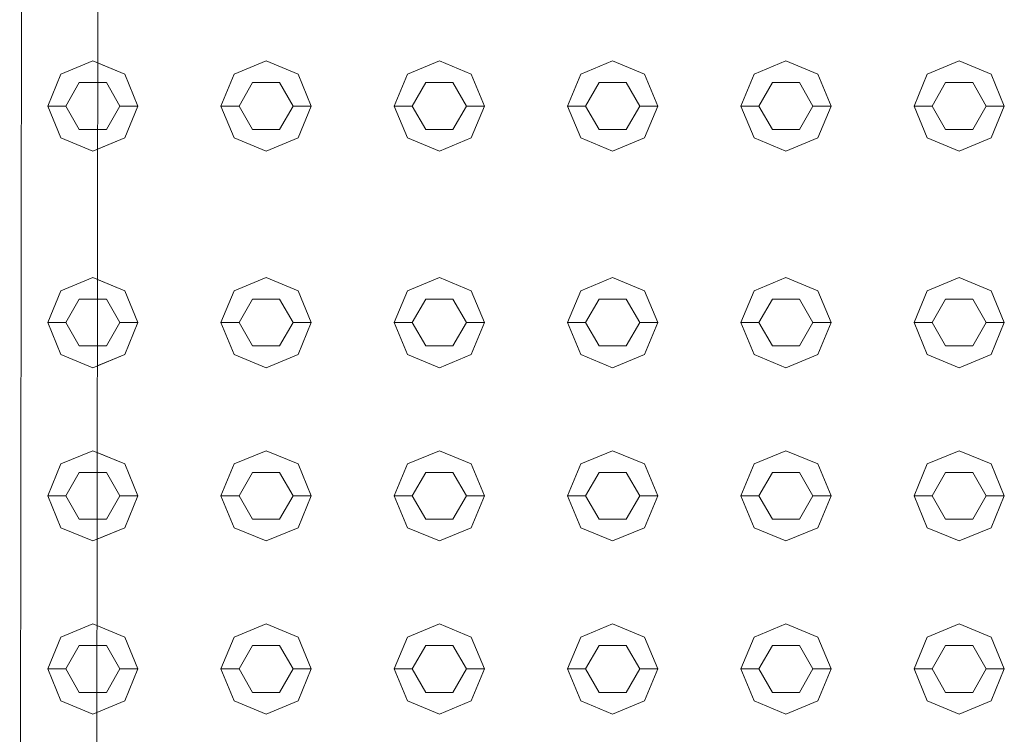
# Model space of a CAD drawing. Header units: millimetres. Extents: x 2 to 902, y -447 to 199.
# Tile 584 of 656: x 16.295 to 16.841, y 164.137 to 164.533. Entities that reach past the tile are written whole.
import ezdxf

# ---------------------------------------------------------------- set-up
doc = ezdxf.new("R2010")
doc.units = ezdxf.units.MM
doc.header["$MEASUREMENT"] = 0
doc.layers.add('IFC-Elemento construtivo genérico-Contorno', color=253, linetype='Continuous', lineweight=5)
doc.layers.add('IFC-Porta-Contorno', color=142, linetype='Continuous', lineweight=5)

msp = doc.modelspace()

# ---------------------------------------------------------------- linework, layer by layer
at = {"layer": 'IFC-Elemento construtivo genérico-Contorno', "color": 7, "lineweight": 5}
for p, q in [((16.31804, 164.50247), (16.33572, 164.5098)), ((16.33572, 164.5098), (16.3534, 164.50247)), ((16.3384, 164.50869), (16.3534, 164.50247)), ((16.41405, 164.50247), (16.43172, 164.5098)), ((16.41405, 164.50247), (16.43172, 164.5098)), ((16.43172, 164.5098), (16.4494, 164.50247)), ((16.43172, 164.5098), (16.4494, 164.50247)), ((16.51004, 164.50247), (16.52772, 164.5098)), ((16.51004, 164.50247), (16.52772, 164.5098)), ((16.52772, 164.5098), (16.5454, 164.50247)), ((16.52772, 164.5098), (16.5454, 164.50247)), ((16.60604, 164.50247), (16.62372, 164.5098)), ((16.60604, 164.50247), (16.62372, 164.5098)), ((16.62372, 164.5098), (16.6414, 164.50247)), ((16.62372, 164.5098), (16.6414, 164.50247)), ((16.70204, 164.50247), (16.71972, 164.5098)), ((16.70204, 164.50247), (16.71972, 164.5098)), ((16.71972, 164.5098), (16.7374, 164.50247)), ((16.71972, 164.5098), (16.7374, 164.50247)), ((16.79804, 164.50247), (16.81572, 164.5098)), ((16.79804, 164.50247), (16.81572, 164.5098)), ((16.81572, 164.5098), (16.8334, 164.50247)), ((16.81572, 164.5098), (16.8334, 164.50247)), ((16.31072, 164.4848), (16.31804, 164.50247)), ((16.3534, 164.50247), (16.36072, 164.4848)), ((16.3534, 164.50247), (16.36072, 164.4848)), ((16.40672, 164.4848), (16.41405, 164.50247)), ((16.40672, 164.4848), (16.41405, 164.50247)), ((16.4494, 164.50247), (16.45672, 164.4848)), ((16.4494, 164.50247), (16.45672, 164.4848)), ((16.50272, 164.4848), (16.51004, 164.50247)), ((16.50272, 164.4848), (16.51004, 164.50247)), ((16.5454, 164.50247), (16.55272, 164.4848)), ((16.5454, 164.50247), (16.55272, 164.4848)), ((16.59872, 164.4848), (16.60604, 164.50247)), ((16.59872, 164.4848), (16.60604, 164.50247)), ((16.6414, 164.50247), (16.64872, 164.4848)), ((16.6414, 164.50247), (16.64872, 164.4848)), ((16.69472, 164.4848), (16.70204, 164.50247)), ((16.69472, 164.4848), (16.70204, 164.50247)), ((16.7374, 164.50247), (16.74472, 164.4848)), ((16.7374, 164.50247), (16.74472, 164.4848)), ((16.79072, 164.4848), (16.79804, 164.50247)), ((16.79072, 164.4848), (16.79804, 164.50247)), ((16.8334, 164.50247), (16.84072, 164.4848)), ((16.8334, 164.50247), (16.84072, 164.4848)), ((16.32072, 164.4848), (16.32822, 164.49779)), ((16.32822, 164.49779), (16.34322, 164.49779)), ((16.33838, 164.49779), (16.34322, 164.49779)), ((16.34322, 164.49779), (16.35072, 164.4848)), ((16.34322, 164.49779), (16.35072, 164.4848)), ((16.41672, 164.4848), (16.42422, 164.49779)), ((16.41672, 164.4848), (16.42422, 164.49779)), ((16.42422, 164.49779), (16.43922, 164.49779)), ((16.42422, 164.49779), (16.43922, 164.49779)), ((16.43922, 164.49779), (16.44672, 164.4848)), ((16.43922, 164.49779), (16.44672, 164.4848)), ((16.51272, 164.4848), (16.52022, 164.49779)), ((16.51272, 164.4848), (16.52022, 164.49779)), ((16.52022, 164.49779), (16.53522, 164.49779)), ((16.52022, 164.49779), (16.53522, 164.49779)), ((16.53522, 164.49779), (16.54272, 164.4848)), ((16.53522, 164.49779), (16.54272, 164.4848)), ((16.60872, 164.4848), (16.61622, 164.49779)), ((16.60872, 164.4848), (16.61622, 164.49779)), ((16.61622, 164.49779), (16.63122, 164.49779)), ((16.61622, 164.49779), (16.63122, 164.49779)), ((16.63122, 164.49779), (16.63872, 164.4848)), ((16.63122, 164.49779), (16.63872, 164.4848)), ((16.70472, 164.4848), (16.71222, 164.49779)), ((16.70472, 164.4848), (16.71222, 164.49779)), ((16.71222, 164.49779), (16.72722, 164.49779)), ((16.71222, 164.49779), (16.72722, 164.49779)), ((16.72722, 164.49779), (16.73472, 164.4848)), ((16.72722, 164.49779), (16.73472, 164.4848)), ((16.80072, 164.4848), (16.80822, 164.49779)), ((16.80072, 164.4848), (16.80822, 164.49779)), ((16.80822, 164.49779), (16.82322, 164.49779)), ((16.80822, 164.49779), (16.82322, 164.49779)), ((16.82322, 164.49779), (16.83072, 164.4848)), ((16.82322, 164.49779), (16.83072, 164.4848)), ((16.31072, 164.4848), (16.32072, 164.4848)), ((16.31072, 164.4848), (16.31804, 164.46712)), ((16.32072, 164.4848), (16.32822, 164.47181)), ((16.34322, 164.47181), (16.35072, 164.4848)), ((16.34322, 164.47181), (16.35072, 164.4848)), ((16.35072, 164.4848), (16.36072, 164.4848)), ((16.35072, 164.4848), (16.36072, 164.4848)), ((16.3534, 164.46712), (16.36072, 164.4848)), ((16.3534, 164.46712), (16.36072, 164.4848)), ((16.40672, 164.4848), (16.41672, 164.4848)), ((16.40672, 164.4848), (16.41405, 164.46712)), ((16.40672, 164.4848), (16.41672, 164.4848)), ((16.40672, 164.4848), (16.41405, 164.46712)), ((16.41672, 164.4848), (16.42422, 164.47181)), ((16.41672, 164.4848), (16.42422, 164.47181)), ((16.43922, 164.47181), (16.44672, 164.4848)), ((16.43922, 164.47181), (16.44672, 164.4848)), ((16.44672, 164.4848), (16.45672, 164.4848)), ((16.44672, 164.4848), (16.45672, 164.4848)), ((16.4494, 164.46712), (16.45672, 164.4848)), ((16.4494, 164.46712), (16.45672, 164.4848)), ((16.50272, 164.4848), (16.51272, 164.4848)), ((16.50272, 164.4848), (16.51004, 164.46712)), ((16.50272, 164.4848), (16.51272, 164.4848)), ((16.50272, 164.4848), (16.51004, 164.46712)), ((16.51272, 164.4848), (16.52022, 164.47181)), ((16.51272, 164.4848), (16.52022, 164.47181)), ((16.53522, 164.47181), (16.54272, 164.4848)), ((16.53522, 164.47181), (16.54272, 164.4848)), ((16.54272, 164.4848), (16.55272, 164.4848)), ((16.54272, 164.4848), (16.55272, 164.4848)), ((16.5454, 164.46712), (16.55272, 164.4848)), ((16.5454, 164.46712), (16.55272, 164.4848)), ((16.59872, 164.4848), (16.60872, 164.4848)), ((16.59872, 164.4848), (16.60604, 164.46712)), ((16.59872, 164.4848), (16.60872, 164.4848)), ((16.59872, 164.4848), (16.60604, 164.46712)), ((16.60872, 164.4848), (16.61622, 164.47181)), ((16.60872, 164.4848), (16.61622, 164.47181)), ((16.63122, 164.47181), (16.63872, 164.4848)), ((16.63122, 164.47181), (16.63872, 164.4848)), ((16.63872, 164.4848), (16.64872, 164.4848)), ((16.63872, 164.4848), (16.64872, 164.4848)), ((16.6414, 164.46712), (16.64872, 164.4848)), ((16.6414, 164.46712), (16.64872, 164.4848)), ((16.69472, 164.4848), (16.70472, 164.4848)), ((16.69472, 164.4848), (16.70204, 164.46712)), ((16.69472, 164.4848), (16.70472, 164.4848)), ((16.69472, 164.4848), (16.70204, 164.46712)), ((16.70472, 164.4848), (16.71222, 164.47181)), ((16.70472, 164.4848), (16.71222, 164.47181)), ((16.72722, 164.47181), (16.73472, 164.4848)), ((16.72722, 164.47181), (16.73472, 164.4848)), ((16.73472, 164.4848), (16.74472, 164.4848)), ((16.73472, 164.4848), (16.74472, 164.4848)), ((16.7374, 164.46712), (16.74472, 164.4848)), ((16.7374, 164.46712), (16.74472, 164.4848)), ((16.79072, 164.4848), (16.80072, 164.4848)), ((16.79072, 164.4848), (16.79804, 164.46712)), ((16.79072, 164.4848), (16.80072, 164.4848)), ((16.79072, 164.4848), (16.79804, 164.46712)), ((16.80072, 164.4848), (16.80822, 164.47181)), ((16.80072, 164.4848), (16.80822, 164.47181)), ((16.82322, 164.47181), (16.83072, 164.4848)), ((16.82322, 164.47181), (16.83072, 164.4848)), ((16.83072, 164.4848), (16.84072, 164.4848)), ((16.83072, 164.4848), (16.84072, 164.4848)), ((16.8334, 164.46712), (16.84072, 164.4848)), ((16.8334, 164.46712), (16.84072, 164.4848)), ((16.32822, 164.47181), (16.34322, 164.47181)), ((16.33835, 164.47181), (16.34322, 164.47181)), ((16.42422, 164.47181), (16.43922, 164.47181)), ((16.42422, 164.47181), (16.43922, 164.47181)), ((16.52022, 164.47181), (16.53522, 164.47181)), ((16.52022, 164.47181), (16.53522, 164.47181)), ((16.61622, 164.47181), (16.63122, 164.47181)), ((16.61622, 164.47181), (16.63122, 164.47181)), ((16.71222, 164.47181), (16.72722, 164.47181)), ((16.71222, 164.47181), (16.72722, 164.47181)), ((16.80822, 164.47181), (16.82322, 164.47181)), ((16.80822, 164.47181), (16.82322, 164.47181)), ((16.31804, 164.46712), (16.33572, 164.4598)), ((16.33572, 164.4598), (16.3534, 164.46712)), ((16.33834, 164.46088), (16.3534, 164.46712)), ((16.41405, 164.46712), (16.43172, 164.4598)), ((16.41405, 164.46712), (16.43172, 164.4598)), ((16.43172, 164.4598), (16.4494, 164.46712)), ((16.43172, 164.4598), (16.4494, 164.46712)), ((16.51004, 164.46712), (16.52772, 164.4598)), ((16.51004, 164.46712), (16.52772, 164.4598)), ((16.52772, 164.4598), (16.5454, 164.46712)), ((16.52772, 164.4598), (16.5454, 164.46712)), ((16.60604, 164.46712), (16.62372, 164.4598)), ((16.60604, 164.46712), (16.62372, 164.4598)), ((16.62372, 164.4598), (16.6414, 164.46712)), ((16.62372, 164.4598), (16.6414, 164.46712)), ((16.70204, 164.46712), (16.71972, 164.4598)), ((16.70204, 164.46712), (16.71972, 164.4598)), ((16.71972, 164.4598), (16.7374, 164.46712)), ((16.71972, 164.4598), (16.7374, 164.46712)), ((16.79804, 164.46712), (16.81572, 164.4598)), ((16.79804, 164.46712), (16.81572, 164.4598)), ((16.81572, 164.4598), (16.8334, 164.46712)), ((16.81572, 164.4598), (16.8334, 164.46712)), ((16.31804, 164.38247), (16.33572, 164.3898)), ((16.33572, 164.3898), (16.3534, 164.38247)), ((16.33825, 164.38875), (16.3534, 164.38247)), ((16.41405, 164.38247), (16.43172, 164.3898)), ((16.41405, 164.38247), (16.43172, 164.3898)), ((16.43172, 164.3898), (16.4494, 164.38247)), ((16.43172, 164.3898), (16.4494, 164.38247)), ((16.51004, 164.38247), (16.52772, 164.3898)), ((16.51004, 164.38247), (16.52772, 164.3898)), ((16.52772, 164.3898), (16.5454, 164.38247)), ((16.52772, 164.3898), (16.5454, 164.38247)), ((16.60604, 164.38247), (16.62372, 164.3898)), ((16.60604, 164.38247), (16.62372, 164.3898)), ((16.62372, 164.3898), (16.6414, 164.38247)), ((16.62372, 164.3898), (16.6414, 164.38247)), ((16.70204, 164.38247), (16.71972, 164.3898)), ((16.70204, 164.38247), (16.71972, 164.3898)), ((16.71972, 164.3898), (16.7374, 164.38247)), ((16.71972, 164.3898), (16.7374, 164.38247)), ((16.79804, 164.38247), (16.81572, 164.3898)), ((16.79804, 164.38247), (16.81572, 164.3898)), ((16.81572, 164.3898), (16.8334, 164.38247)), ((16.81572, 164.3898), (16.8334, 164.38247)), ((16.31072, 164.3648), (16.31804, 164.38247)), ((16.3534, 164.38247), (16.36072, 164.3648)), ((16.3534, 164.38247), (16.36072, 164.3648)), ((16.40672, 164.3648), (16.41405, 164.38247)), ((16.40672, 164.3648), (16.41405, 164.38247)), ((16.4494, 164.38247), (16.45672, 164.3648)), ((16.4494, 164.38247), (16.45672, 164.3648)), ((16.50272, 164.3648), (16.51004, 164.38247)), ((16.50272, 164.3648), (16.51004, 164.38247)), ((16.5454, 164.38247), (16.55272, 164.3648)), ((16.5454, 164.38247), (16.55272, 164.3648)), ((16.59872, 164.3648), (16.60604, 164.38247)), ((16.59872, 164.3648), (16.60604, 164.38247)), ((16.6414, 164.38247), (16.64872, 164.3648)), ((16.6414, 164.38247), (16.64872, 164.3648)), ((16.69472, 164.3648), (16.70204, 164.38247)), ((16.69472, 164.3648), (16.70204, 164.38247)), ((16.7374, 164.38247), (16.74472, 164.3648)), ((16.7374, 164.38247), (16.74472, 164.3648)), ((16.79072, 164.3648), (16.79804, 164.38247)), ((16.79072, 164.3648), (16.79804, 164.38247)), ((16.8334, 164.38247), (16.84072, 164.3648)), ((16.8334, 164.38247), (16.84072, 164.3648)), ((16.32072, 164.3648), (16.32822, 164.37779)), ((16.32822, 164.37779), (16.34322, 164.37779)), ((16.33823, 164.37779), (16.34322, 164.37779)), ((16.34322, 164.37779), (16.35072, 164.3648)), ((16.34322, 164.37779), (16.35072, 164.3648)), ((16.41672, 164.3648), (16.42422, 164.37779)), ((16.41672, 164.3648), (16.42422, 164.37779)), ((16.42422, 164.37779), (16.43922, 164.37779)), ((16.42422, 164.37779), (16.43922, 164.37779)), ((16.43922, 164.37779), (16.44672, 164.3648)), ((16.43922, 164.37779), (16.44672, 164.3648)), ((16.51272, 164.3648), (16.52022, 164.37779)), ((16.51272, 164.3648), (16.52022, 164.37779)), ((16.52022, 164.37779), (16.53522, 164.37779)), ((16.52022, 164.37779), (16.53522, 164.37779)), ((16.53522, 164.37779), (16.54272, 164.3648)), ((16.53522, 164.37779), (16.54272, 164.3648)), ((16.60872, 164.3648), (16.61622, 164.37779)), ((16.60872, 164.3648), (16.61622, 164.37779)), ((16.61622, 164.37779), (16.63122, 164.37779)), ((16.61622, 164.37779), (16.63122, 164.37779)), ((16.63122, 164.37779), (16.63872, 164.3648)), ((16.63122, 164.37779), (16.63872, 164.3648)), ((16.70472, 164.3648), (16.71222, 164.37779)), ((16.70472, 164.3648), (16.71222, 164.37779)), ((16.71222, 164.37779), (16.72722, 164.37779)), ((16.71222, 164.37779), (16.72722, 164.37779)), ((16.72722, 164.37779), (16.73472, 164.3648)), ((16.72722, 164.37779), (16.73472, 164.3648)), ((16.80072, 164.3648), (16.80822, 164.37779)), ((16.80072, 164.3648), (16.80822, 164.37779)), ((16.80822, 164.37779), (16.82322, 164.37779)), ((16.80822, 164.37779), (16.82322, 164.37779)), ((16.82322, 164.37779), (16.83072, 164.3648)), ((16.82322, 164.37779), (16.83072, 164.3648)), ((16.31072, 164.3648), (16.32072, 164.3648)), ((16.31072, 164.3648), (16.31804, 164.34712)), ((16.32072, 164.3648), (16.32822, 164.35181)), ((16.34322, 164.35181), (16.35072, 164.3648)), ((16.34322, 164.35181), (16.35072, 164.3648)), ((16.35072, 164.3648), (16.36072, 164.3648)), ((16.35072, 164.3648), (16.36072, 164.3648)), ((16.3534, 164.34712), (16.36072, 164.3648)), ((16.3534, 164.34712), (16.36072, 164.3648)), ((16.40672, 164.3648), (16.41672, 164.3648)), ((16.40672, 164.3648), (16.41405, 164.34712)), ((16.40672, 164.3648), (16.41672, 164.3648)), ((16.40672, 164.3648), (16.41405, 164.34712)), ((16.41672, 164.3648), (16.42422, 164.35181)), ((16.41672, 164.3648), (16.42422, 164.35181)), ((16.43922, 164.35181), (16.44672, 164.3648)), ((16.43922, 164.35181), (16.44672, 164.3648)), ((16.44672, 164.3648), (16.45672, 164.3648)), ((16.44672, 164.3648), (16.45672, 164.3648)), ((16.4494, 164.34712), (16.45672, 164.3648)), ((16.4494, 164.34712), (16.45672, 164.3648)), ((16.50272, 164.3648), (16.51272, 164.3648)), ((16.50272, 164.3648), (16.51004, 164.34712)), ((16.50272, 164.3648), (16.51272, 164.3648)), ((16.50272, 164.3648), (16.51004, 164.34712)), ((16.51272, 164.3648), (16.52022, 164.35181)), ((16.51272, 164.3648), (16.52022, 164.35181)), ((16.53522, 164.35181), (16.54272, 164.3648)), ((16.53522, 164.35181), (16.54272, 164.3648)), ((16.54272, 164.3648), (16.55272, 164.3648)), ((16.54272, 164.3648), (16.55272, 164.3648)), ((16.5454, 164.34712), (16.55272, 164.3648)), ((16.5454, 164.34712), (16.55272, 164.3648)), ((16.59872, 164.3648), (16.60872, 164.3648)), ((16.59872, 164.3648), (16.60604, 164.34712)), ((16.59872, 164.3648), (16.60872, 164.3648)), ((16.59872, 164.3648), (16.60604, 164.34712)), ((16.60872, 164.3648), (16.61622, 164.35181)), ((16.60872, 164.3648), (16.61622, 164.35181)), ((16.63122, 164.35181), (16.63872, 164.3648)), ((16.63122, 164.35181), (16.63872, 164.3648)), ((16.63872, 164.3648), (16.64872, 164.3648)), ((16.63872, 164.3648), (16.64872, 164.3648)), ((16.6414, 164.34712), (16.64872, 164.3648)), ((16.6414, 164.34712), (16.64872, 164.3648)), ((16.69472, 164.3648), (16.70472, 164.3648)), ((16.69472, 164.3648), (16.70204, 164.34712)), ((16.69472, 164.3648), (16.70472, 164.3648)), ((16.69472, 164.3648), (16.70204, 164.34712)), ((16.70472, 164.3648), (16.71222, 164.35181)), ((16.70472, 164.3648), (16.71222, 164.35181)), ((16.72722, 164.35181), (16.73472, 164.3648)), ((16.72722, 164.35181), (16.73472, 164.3648)), ((16.73472, 164.3648), (16.74472, 164.3648)), ((16.73472, 164.3648), (16.74472, 164.3648)), ((16.7374, 164.34712), (16.74472, 164.3648)), ((16.7374, 164.34712), (16.74472, 164.3648)), ((16.79072, 164.3648), (16.80072, 164.3648)), ((16.79072, 164.3648), (16.79804, 164.34712)), ((16.79072, 164.3648), (16.80072, 164.3648)), ((16.79072, 164.3648), (16.79804, 164.34712)), ((16.80072, 164.3648), (16.80822, 164.35181)), ((16.80072, 164.3648), (16.80822, 164.35181)), ((16.82322, 164.35181), (16.83072, 164.3648)), ((16.82322, 164.35181), (16.83072, 164.3648)), ((16.83072, 164.3648), (16.84072, 164.3648)), ((16.83072, 164.3648), (16.84072, 164.3648)), ((16.8334, 164.34712), (16.84072, 164.3648)), ((16.8334, 164.34712), (16.84072, 164.3648)), ((16.32822, 164.35181), (16.34322, 164.35181)), ((16.3382, 164.35181), (16.34322, 164.35181)), ((16.42422, 164.35181), (16.43922, 164.35181)), ((16.42422, 164.35181), (16.43922, 164.35181)), ((16.52022, 164.35181), (16.53522, 164.35181)), ((16.52022, 164.35181), (16.53522, 164.35181)), ((16.61622, 164.35181), (16.63122, 164.35181)), ((16.61622, 164.35181), (16.63122, 164.35181)), ((16.71222, 164.35181), (16.72722, 164.35181)), ((16.71222, 164.35181), (16.72722, 164.35181)), ((16.80822, 164.35181), (16.82322, 164.35181)), ((16.80822, 164.35181), (16.82322, 164.35181)), ((16.31804, 164.34712), (16.33572, 164.3398)), ((16.33572, 164.3398), (16.3534, 164.34712)), ((16.33818, 164.34082), (16.3534, 164.34712)), ((16.41405, 164.34712), (16.43172, 164.3398)), ((16.41405, 164.34712), (16.43172, 164.3398)), ((16.43172, 164.3398), (16.4494, 164.34712)), ((16.43172, 164.3398), (16.4494, 164.34712)), ((16.51004, 164.34712), (16.52772, 164.3398)), ((16.51004, 164.34712), (16.52772, 164.3398)), ((16.52772, 164.3398), (16.5454, 164.34712)), ((16.52772, 164.3398), (16.5454, 164.34712)), ((16.60604, 164.34712), (16.62372, 164.3398)), ((16.60604, 164.34712), (16.62372, 164.3398)), ((16.62372, 164.3398), (16.6414, 164.34712)), ((16.62372, 164.3398), (16.6414, 164.34712)), ((16.70204, 164.34712), (16.71972, 164.3398)), ((16.70204, 164.34712), (16.71972, 164.3398)), ((16.71972, 164.3398), (16.7374, 164.34712)), ((16.71972, 164.3398), (16.7374, 164.34712)), ((16.79804, 164.34712), (16.81572, 164.3398)), ((16.79804, 164.34712), (16.81572, 164.3398)), ((16.81572, 164.3398), (16.8334, 164.34712)), ((16.81572, 164.3398), (16.8334, 164.34712)), ((16.31804, 164.28648), (16.33572, 164.29379)), ((16.33572, 164.29379), (16.3534, 164.28648)), ((16.41405, 164.28648), (16.43172, 164.29379)), ((16.41405, 164.28648), (16.43172, 164.29379)), ((16.43172, 164.29379), (16.4494, 164.28648)), ((16.43172, 164.29379), (16.4494, 164.28648)), ((16.51004, 164.28648), (16.52772, 164.29379)), ((16.51004, 164.28648), (16.52772, 164.29379)), ((16.52772, 164.29379), (16.5454, 164.28648)), ((16.52772, 164.29379), (16.5454, 164.28648)), ((16.60604, 164.28648), (16.62372, 164.29379)), ((16.60604, 164.28648), (16.62372, 164.29379)), ((16.62372, 164.29379), (16.6414, 164.28648)), ((16.62372, 164.29379), (16.6414, 164.28648)), ((16.70204, 164.28648), (16.71972, 164.29379)), ((16.70204, 164.28648), (16.71972, 164.29379)), ((16.71972, 164.29379), (16.7374, 164.28648)), ((16.71972, 164.29379), (16.7374, 164.28648)), ((16.79804, 164.28648), (16.81572, 164.29379)), ((16.79804, 164.28648), (16.81572, 164.29379)), ((16.81572, 164.29379), (16.8334, 164.28648)), ((16.81572, 164.29379), (16.8334, 164.28648)), ((16.33812, 164.2928), (16.3534, 164.28648)), ((16.31072, 164.26879), (16.31804, 164.28648)), ((16.3534, 164.28648), (16.36072, 164.26879)), ((16.3534, 164.28648), (16.36072, 164.26879)), ((16.40672, 164.26879), (16.41405, 164.28648)), ((16.40672, 164.26879), (16.41405, 164.28648)), ((16.4494, 164.28648), (16.45672, 164.26879)), ((16.4494, 164.28648), (16.45672, 164.26879)), ((16.50272, 164.26879), (16.51004, 164.28648)), ((16.50272, 164.26879), (16.51004, 164.28648)), ((16.5454, 164.28648), (16.55272, 164.26879)), ((16.5454, 164.28648), (16.55272, 164.26879)), ((16.59872, 164.26879), (16.60604, 164.28648)), ((16.59872, 164.26879), (16.60604, 164.28648)), ((16.6414, 164.28648), (16.64872, 164.26879)), ((16.6414, 164.28648), (16.64872, 164.26879)), ((16.69472, 164.26879), (16.70204, 164.28648)), ((16.69472, 164.26879), (16.70204, 164.28648)), ((16.7374, 164.28648), (16.74472, 164.26879)), ((16.7374, 164.28648), (16.74472, 164.26879)), ((16.79072, 164.26879), (16.79804, 164.28648)), ((16.79072, 164.26879), (16.79804, 164.28648)), ((16.8334, 164.28648), (16.84072, 164.26879)), ((16.8334, 164.28648), (16.84072, 164.26879)), ((16.32072, 164.26879), (16.32822, 164.28179)), ((16.32822, 164.28179), (16.34322, 164.28179)), ((16.33811, 164.28179), (16.34322, 164.28179)), ((16.34322, 164.28179), (16.35072, 164.26879)), ((16.34322, 164.28179), (16.35072, 164.26879)), ((16.41672, 164.26879), (16.42422, 164.28179)), ((16.41672, 164.26879), (16.42422, 164.28179)), ((16.42422, 164.28179), (16.43922, 164.28179)), ((16.42422, 164.28179), (16.43922, 164.28179)), ((16.43922, 164.28179), (16.44672, 164.26879)), ((16.43922, 164.28179), (16.44672, 164.26879)), ((16.51272, 164.26879), (16.52022, 164.28179)), ((16.51272, 164.26879), (16.52022, 164.28179)), ((16.52022, 164.28179), (16.53522, 164.28179)), ((16.52022, 164.28179), (16.53522, 164.28179)), ((16.53522, 164.28179), (16.54272, 164.26879)), ((16.53522, 164.28179), (16.54272, 164.26879)), ((16.60872, 164.26879), (16.61622, 164.28179)), ((16.60872, 164.26879), (16.61622, 164.28179)), ((16.61622, 164.28179), (16.63122, 164.28179)), ((16.61622, 164.28179), (16.63122, 164.28179)), ((16.63122, 164.28179), (16.63872, 164.26879)), ((16.63122, 164.28179), (16.63872, 164.26879)), ((16.70472, 164.26879), (16.71222, 164.28179)), ((16.70472, 164.26879), (16.71222, 164.28179)), ((16.71222, 164.28179), (16.72722, 164.28179)), ((16.71222, 164.28179), (16.72722, 164.28179)), ((16.72722, 164.28179), (16.73472, 164.26879)), ((16.72722, 164.28179), (16.73472, 164.26879)), ((16.80072, 164.26879), (16.80822, 164.28179)), ((16.80072, 164.26879), (16.80822, 164.28179)), ((16.80822, 164.28179), (16.82322, 164.28179)), ((16.80822, 164.28179), (16.82322, 164.28179)), ((16.82322, 164.28179), (16.83072, 164.26879)), ((16.82322, 164.28179), (16.83072, 164.26879)), ((16.31072, 164.26879), (16.32072, 164.26879)), ((16.31072, 164.26879), (16.31804, 164.25112)), ((16.32072, 164.26879), (16.32822, 164.2558)), ((16.34322, 164.2558), (16.35072, 164.26879)), ((16.34322, 164.2558), (16.35072, 164.26879)), ((16.35072, 164.26879), (16.36072, 164.26879)), ((16.35072, 164.26879), (16.36072, 164.26879)), ((16.3534, 164.25112), (16.36072, 164.26879)), ((16.3534, 164.25112), (16.36072, 164.26879)), ((16.40672, 164.26879), (16.41672, 164.26879)), ((16.40672, 164.26879), (16.41405, 164.25112)), ((16.40672, 164.26879), (16.41672, 164.26879)), ((16.40672, 164.26879), (16.41405, 164.25112)), ((16.41672, 164.26879), (16.42422, 164.2558)), ((16.41672, 164.26879), (16.42422, 164.2558)), ((16.43922, 164.2558), (16.44672, 164.26879)), ((16.43922, 164.2558), (16.44672, 164.26879)), ((16.44672, 164.26879), (16.45672, 164.26879)), ((16.44672, 164.26879), (16.45672, 164.26879)), ((16.4494, 164.25112), (16.45672, 164.26879)), ((16.4494, 164.25112), (16.45672, 164.26879)), ((16.50272, 164.26879), (16.51272, 164.26879)), ((16.50272, 164.26879), (16.51004, 164.25112)), ((16.50272, 164.26879), (16.51272, 164.26879)), ((16.50272, 164.26879), (16.51004, 164.25112)), ((16.51272, 164.26879), (16.52022, 164.2558)), ((16.51272, 164.26879), (16.52022, 164.2558)), ((16.53522, 164.2558), (16.54272, 164.26879)), ((16.53522, 164.2558), (16.54272, 164.26879)), ((16.54272, 164.26879), (16.55272, 164.26879)), ((16.54272, 164.26879), (16.55272, 164.26879)), ((16.5454, 164.25112), (16.55272, 164.26879)), ((16.5454, 164.25112), (16.55272, 164.26879)), ((16.59872, 164.26879), (16.60872, 164.26879)), ((16.59872, 164.26879), (16.60604, 164.25112)), ((16.59872, 164.26879), (16.60872, 164.26879)), ((16.59872, 164.26879), (16.60604, 164.25112)), ((16.60872, 164.26879), (16.61622, 164.2558)), ((16.60872, 164.26879), (16.61622, 164.2558)), ((16.63122, 164.2558), (16.63872, 164.26879)), ((16.63122, 164.2558), (16.63872, 164.26879)), ((16.63872, 164.26879), (16.64872, 164.26879)), ((16.63872, 164.26879), (16.64872, 164.26879)), ((16.6414, 164.25112), (16.64872, 164.26879)), ((16.6414, 164.25112), (16.64872, 164.26879)), ((16.69472, 164.26879), (16.70472, 164.26879)), ((16.69472, 164.26879), (16.70204, 164.25112)), ((16.69472, 164.26879), (16.70472, 164.26879)), ((16.69472, 164.26879), (16.70204, 164.25112)), ((16.70472, 164.26879), (16.71222, 164.2558)), ((16.70472, 164.26879), (16.71222, 164.2558)), ((16.72722, 164.2558), (16.73472, 164.26879)), ((16.72722, 164.2558), (16.73472, 164.26879)), ((16.73472, 164.26879), (16.74472, 164.26879)), ((16.73472, 164.26879), (16.74472, 164.26879)), ((16.7374, 164.25112), (16.74472, 164.26879)), ((16.7374, 164.25112), (16.74472, 164.26879)), ((16.79072, 164.26879), (16.80072, 164.26879)), ((16.79072, 164.26879), (16.79804, 164.25112)), ((16.79072, 164.26879), (16.80072, 164.26879)), ((16.79072, 164.26879), (16.79804, 164.25112)), ((16.80072, 164.26879), (16.80822, 164.2558)), ((16.80072, 164.26879), (16.80822, 164.2558)), ((16.82322, 164.2558), (16.83072, 164.26879)), ((16.82322, 164.2558), (16.83072, 164.26879)), ((16.83072, 164.26879), (16.84072, 164.26879)), ((16.83072, 164.26879), (16.84072, 164.26879)), ((16.8334, 164.25112), (16.84072, 164.26879)), ((16.8334, 164.25112), (16.84072, 164.26879)), ((16.32822, 164.2558), (16.34322, 164.2558)), ((16.33807, 164.2558), (16.34322, 164.2558)), ((16.42422, 164.2558), (16.43922, 164.2558)), ((16.42422, 164.2558), (16.43922, 164.2558)), ((16.52022, 164.2558), (16.53522, 164.2558)), ((16.52022, 164.2558), (16.53522, 164.2558)), ((16.61622, 164.2558), (16.63122, 164.2558)), ((16.61622, 164.2558), (16.63122, 164.2558)), ((16.71222, 164.2558), (16.72722, 164.2558)), ((16.71222, 164.2558), (16.72722, 164.2558)), ((16.80822, 164.2558), (16.82322, 164.2558)), ((16.80822, 164.2558), (16.82322, 164.2558)), ((16.31804, 164.25112), (16.33572, 164.24379)), ((16.33572, 164.24379), (16.3534, 164.25112)), ((16.33806, 164.24476), (16.3534, 164.25112)), ((16.41405, 164.25112), (16.43172, 164.24379)), ((16.41405, 164.25112), (16.43172, 164.24379)), ((16.43172, 164.24379), (16.4494, 164.25112)), ((16.43172, 164.24379), (16.4494, 164.25112)), ((16.51004, 164.25112), (16.52772, 164.24379)), ((16.51004, 164.25112), (16.52772, 164.24379)), ((16.52772, 164.24379), (16.5454, 164.25112)), ((16.52772, 164.24379), (16.5454, 164.25112)), ((16.60604, 164.25112), (16.62372, 164.24379)), ((16.60604, 164.25112), (16.62372, 164.24379)), ((16.62372, 164.24379), (16.6414, 164.25112)), ((16.62372, 164.24379), (16.6414, 164.25112)), ((16.70204, 164.25112), (16.71972, 164.24379)), ((16.70204, 164.25112), (16.71972, 164.24379)), ((16.71972, 164.24379), (16.7374, 164.25112)), ((16.71972, 164.24379), (16.7374, 164.25112)), ((16.79804, 164.25112), (16.81572, 164.24379)), ((16.79804, 164.25112), (16.81572, 164.24379)), ((16.81572, 164.24379), (16.8334, 164.25112)), ((16.81572, 164.24379), (16.8334, 164.25112)), ((16.31804, 164.19047), (16.33572, 164.1978)), ((16.33572, 164.1978), (16.3534, 164.19047)), ((16.338, 164.19685), (16.3534, 164.19047)), ((16.41405, 164.19047), (16.43172, 164.1978)), ((16.41405, 164.19047), (16.43172, 164.1978)), ((16.43172, 164.1978), (16.4494, 164.19047)), ((16.43172, 164.1978), (16.4494, 164.19047)), ((16.51004, 164.19047), (16.52772, 164.1978)), ((16.51004, 164.19047), (16.52772, 164.1978)), ((16.52772, 164.1978), (16.5454, 164.19047)), ((16.52772, 164.1978), (16.5454, 164.19047)), ((16.60604, 164.19047), (16.62372, 164.1978)), ((16.60604, 164.19047), (16.62372, 164.1978)), ((16.62372, 164.1978), (16.6414, 164.19047)), ((16.62372, 164.1978), (16.6414, 164.19047)), ((16.70204, 164.19047), (16.71972, 164.1978)), ((16.70204, 164.19047), (16.71972, 164.1978)), ((16.71972, 164.1978), (16.7374, 164.19047)), ((16.71972, 164.1978), (16.7374, 164.19047)), ((16.79804, 164.19047), (16.81572, 164.1978)), ((16.79804, 164.19047), (16.81572, 164.1978)), ((16.81572, 164.1978), (16.8334, 164.19047)), ((16.81572, 164.1978), (16.8334, 164.19047)), ((16.31072, 164.1728), (16.31804, 164.19047)), ((16.3534, 164.19047), (16.36072, 164.1728)), ((16.3534, 164.19047), (16.36072, 164.1728)), ((16.40672, 164.1728), (16.41405, 164.19047)), ((16.40672, 164.1728), (16.41405, 164.19047)), ((16.4494, 164.19047), (16.45672, 164.1728)), ((16.4494, 164.19047), (16.45672, 164.1728)), ((16.50272, 164.1728), (16.51004, 164.19047)), ((16.50272, 164.1728), (16.51004, 164.19047)), ((16.5454, 164.19047), (16.55272, 164.1728)), ((16.5454, 164.19047), (16.55272, 164.1728)), ((16.59872, 164.1728), (16.60604, 164.19047)), ((16.59872, 164.1728), (16.60604, 164.19047)), ((16.6414, 164.19047), (16.64872, 164.1728)), ((16.6414, 164.19047), (16.64872, 164.1728)), ((16.69472, 164.1728), (16.70204, 164.19047)), ((16.69472, 164.1728), (16.70204, 164.19047)), ((16.7374, 164.19047), (16.74472, 164.1728)), ((16.7374, 164.19047), (16.74472, 164.1728)), ((16.79072, 164.1728), (16.79804, 164.19047)), ((16.79072, 164.1728), (16.79804, 164.19047)), ((16.8334, 164.19047), (16.84072, 164.1728)), ((16.8334, 164.19047), (16.84072, 164.1728)), ((16.32072, 164.1728), (16.32822, 164.18579)), ((16.32822, 164.18579), (16.34322, 164.18579)), ((16.33798, 164.18579), (16.34322, 164.18579)), ((16.34322, 164.18579), (16.35072, 164.1728)), ((16.34322, 164.18579), (16.35072, 164.1728)), ((16.41672, 164.1728), (16.42422, 164.18579)), ((16.41672, 164.1728), (16.42422, 164.18579)), ((16.42422, 164.18579), (16.43922, 164.18579)), ((16.42422, 164.18579), (16.43922, 164.18579)), ((16.43922, 164.18579), (16.44672, 164.1728)), ((16.43922, 164.18579), (16.44672, 164.1728)), ((16.51272, 164.1728), (16.52022, 164.18579)), ((16.51272, 164.1728), (16.52022, 164.18579)), ((16.52022, 164.18579), (16.53522, 164.18579)), ((16.52022, 164.18579), (16.53522, 164.18579)), ((16.53522, 164.18579), (16.54272, 164.1728)), ((16.53522, 164.18579), (16.54272, 164.1728)), ((16.60872, 164.1728), (16.61622, 164.18579)), ((16.60872, 164.1728), (16.61622, 164.18579)), ((16.61622, 164.18579), (16.63122, 164.18579)), ((16.61622, 164.18579), (16.63122, 164.18579)), ((16.63122, 164.18579), (16.63872, 164.1728)), ((16.63122, 164.18579), (16.63872, 164.1728)), ((16.70472, 164.1728), (16.71222, 164.18579)), ((16.70472, 164.1728), (16.71222, 164.18579)), ((16.71222, 164.18579), (16.72722, 164.18579)), ((16.71222, 164.18579), (16.72722, 164.18579)), ((16.72722, 164.18579), (16.73472, 164.1728)), ((16.72722, 164.18579), (16.73472, 164.1728)), ((16.80072, 164.1728), (16.80822, 164.18579)), ((16.80072, 164.1728), (16.80822, 164.18579)), ((16.80822, 164.18579), (16.82322, 164.18579)), ((16.80822, 164.18579), (16.82322, 164.18579)), ((16.82322, 164.18579), (16.83072, 164.1728)), ((16.82322, 164.18579), (16.83072, 164.1728)), ((16.31072, 164.1728), (16.32072, 164.1728)), ((16.31072, 164.1728), (16.31804, 164.15512)), ((16.32072, 164.1728), (16.32822, 164.15981)), ((16.34322, 164.15981), (16.35072, 164.1728)), ((16.34322, 164.15981), (16.35072, 164.1728)), ((16.35072, 164.1728), (16.36072, 164.1728)), ((16.35072, 164.1728), (16.36072, 164.1728)), ((16.3534, 164.15512), (16.36072, 164.1728)), ((16.3534, 164.15512), (16.36072, 164.1728)), ((16.40672, 164.1728), (16.41672, 164.1728)), ((16.40672, 164.1728), (16.41405, 164.15512)), ((16.40672, 164.1728), (16.41672, 164.1728)), ((16.40672, 164.1728), (16.41405, 164.15512)), ((16.41672, 164.1728), (16.42422, 164.15981)), ((16.41672, 164.1728), (16.42422, 164.15981)), ((16.43922, 164.15981), (16.44672, 164.1728)), ((16.43922, 164.15981), (16.44672, 164.1728)), ((16.44672, 164.1728), (16.45672, 164.1728)), ((16.44672, 164.1728), (16.45672, 164.1728)), ((16.4494, 164.15512), (16.45672, 164.1728)), ((16.4494, 164.15512), (16.45672, 164.1728)), ((16.50272, 164.1728), (16.51272, 164.1728)), ((16.50272, 164.1728), (16.51004, 164.15512)), ((16.50272, 164.1728), (16.51272, 164.1728)), ((16.50272, 164.1728), (16.51004, 164.15512)), ((16.51272, 164.1728), (16.52022, 164.15981)), ((16.51272, 164.1728), (16.52022, 164.15981)), ((16.53522, 164.15981), (16.54272, 164.1728)), ((16.53522, 164.15981), (16.54272, 164.1728)), ((16.54272, 164.1728), (16.55272, 164.1728)), ((16.54272, 164.1728), (16.55272, 164.1728)), ((16.5454, 164.15512), (16.55272, 164.1728)), ((16.5454, 164.15512), (16.55272, 164.1728)), ((16.59872, 164.1728), (16.60872, 164.1728)), ((16.59872, 164.1728), (16.60604, 164.15512)), ((16.59872, 164.1728), (16.60872, 164.1728)), ((16.59872, 164.1728), (16.60604, 164.15512)), ((16.60872, 164.1728), (16.61622, 164.15981)), ((16.60872, 164.1728), (16.61622, 164.15981)), ((16.63122, 164.15981), (16.63872, 164.1728)), ((16.63122, 164.15981), (16.63872, 164.1728)), ((16.63872, 164.1728), (16.64872, 164.1728)), ((16.63872, 164.1728), (16.64872, 164.1728)), ((16.6414, 164.15512), (16.64872, 164.1728)), ((16.6414, 164.15512), (16.64872, 164.1728)), ((16.69472, 164.1728), (16.70472, 164.1728)), ((16.69472, 164.1728), (16.70204, 164.15512)), ((16.69472, 164.1728), (16.70472, 164.1728)), ((16.69472, 164.1728), (16.70204, 164.15512)), ((16.70472, 164.1728), (16.71222, 164.15981)), ((16.70472, 164.1728), (16.71222, 164.15981)), ((16.72722, 164.15981), (16.73472, 164.1728)), ((16.72722, 164.15981), (16.73472, 164.1728)), ((16.73472, 164.1728), (16.74472, 164.1728)), ((16.73472, 164.1728), (16.74472, 164.1728)), ((16.7374, 164.15512), (16.74472, 164.1728)), ((16.7374, 164.15512), (16.74472, 164.1728)), ((16.79072, 164.1728), (16.80072, 164.1728)), ((16.79072, 164.1728), (16.79804, 164.15512)), ((16.79072, 164.1728), (16.80072, 164.1728)), ((16.79072, 164.1728), (16.79804, 164.15512)), ((16.80072, 164.1728), (16.80822, 164.15981)), ((16.80072, 164.1728), (16.80822, 164.15981)), ((16.82322, 164.15981), (16.83072, 164.1728)), ((16.82322, 164.15981), (16.83072, 164.1728)), ((16.83072, 164.1728), (16.84072, 164.1728)), ((16.83072, 164.1728), (16.84072, 164.1728)), ((16.8334, 164.15512), (16.84072, 164.1728)), ((16.8334, 164.15512), (16.84072, 164.1728)), ((16.32822, 164.15981), (16.34322, 164.15981)), ((16.33795, 164.15981), (16.34322, 164.15981)), ((16.42422, 164.15981), (16.43922, 164.15981)), ((16.42422, 164.15981), (16.43922, 164.15981)), ((16.52022, 164.15981), (16.53522, 164.15981)), ((16.52022, 164.15981), (16.53522, 164.15981)), ((16.61622, 164.15981), (16.63122, 164.15981)), ((16.61622, 164.15981), (16.63122, 164.15981)), ((16.71222, 164.15981), (16.72722, 164.15981)), ((16.71222, 164.15981), (16.72722, 164.15981)), ((16.80822, 164.15981), (16.82322, 164.15981)), ((16.80822, 164.15981), (16.82322, 164.15981)), ((16.31804, 164.15512), (16.33572, 164.1478)), ((16.33572, 164.1478), (16.3534, 164.15512)), ((16.33794, 164.14871), (16.3534, 164.15512)), ((16.41405, 164.15512), (16.43172, 164.1478)), ((16.41405, 164.15512), (16.43172, 164.1478)), ((16.43172, 164.1478), (16.4494, 164.15512)), ((16.43172, 164.1478), (16.4494, 164.15512)), ((16.51004, 164.15512), (16.52772, 164.1478)), ((16.51004, 164.15512), (16.52772, 164.1478)), ((16.52772, 164.1478), (16.5454, 164.15512)), ((16.52772, 164.1478), (16.5454, 164.15512)), ((16.60604, 164.15512), (16.62372, 164.1478)), ((16.60604, 164.15512), (16.62372, 164.1478)), ((16.62372, 164.1478), (16.6414, 164.15512)), ((16.62372, 164.1478), (16.6414, 164.15512)), ((16.70204, 164.15512), (16.71972, 164.1478)), ((16.70204, 164.15512), (16.71972, 164.1478)), ((16.71972, 164.1478), (16.7374, 164.15512)), ((16.71972, 164.1478), (16.7374, 164.15512)), ((16.79804, 164.15512), (16.81572, 164.1478)), ((16.79804, 164.15512), (16.81572, 164.1478)), ((16.81572, 164.1478), (16.8334, 164.15512)), ((16.81572, 164.1478), (16.8334, 164.15512))]:
    msp.add_line(p, q, dxfattribs=at)
at = {"layer": 'IFC-Porta-Contorno', "color": 7, "lineweight": 5}
for p, q in [((16.33785, 164.08177), (16.33916, 165.10369)), ((16.2952, 163.82474), (16.29651, 164.84666))]:
    msp.add_line(p, q, dxfattribs=at)

doc.saveas('drawing.dxf')
